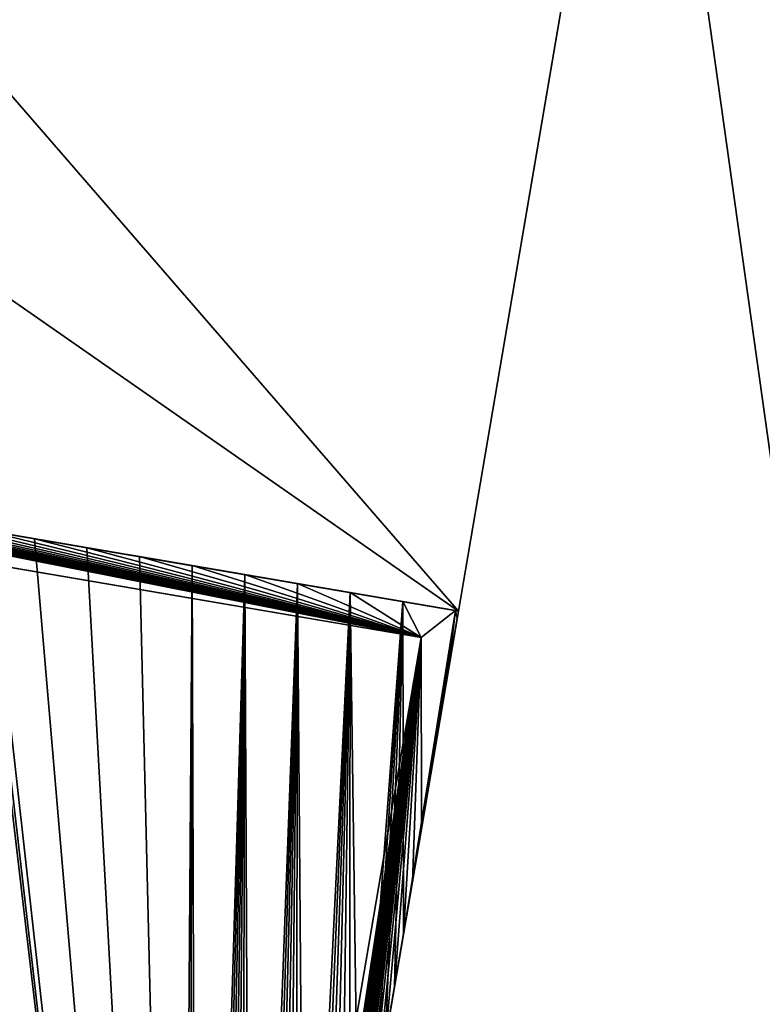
# Model space of a CAD drawing. Extents: x 22936 to 50368, y -4877 to 31080.
# Tile 518 of 601: x 49003 to 49462, y 4900 to 5509. Entities that reach past the tile are written whole.
import ezdxf

# ---------------------------------------------------------------- set-up
doc = ezdxf.new("R2010")
doc.units = 0
doc.layers.add('01_GROS_OEUVRE', color=251, linetype='CONTINUOUS')
doc.layers.add('08_AMENAGEMENTS_EXTERIEURS', color=253, linetype='CONTINUOUS')

# ---------------------------------------------------------------- blocks, each defined once
blk = doc.blocks.new('GROUPER_17')
at = {"layer": '08_AMENAGEMENTS_EXTERIEURS'}
blk.add_line((2395.68, 2513.93), (2680.87, 4187.05), dxfattribs=at)
mesh = blk.add_polyface(dxfattribs=at)
corners = [(16.45, 1860.4), (0, 1328), (0, 1844.55), (1795, 1328), (33.02, 1876.27), (49.71, 1892.12), (66.55, 1907.89), (83.55, 1923.55), (100.74, 1939.04), (118.11, 1954.33), (135.7, 1969.37), (153.53, 1984.11), (171.6, 1998.5), (189.93, 2012.5), (208.55, 2026.07), (227.46, 2039.16), (246.69, 2051.72), (266.25, 2063.72), (286.11, 2075.18), (306.26, 2086.08), (326.69, 2096.46), (347.37, 2106.3), (368.28, 2115.64), (389.4, 2124.46), (410.72, 2132.79), (432.21, 2140.64), (453.87, 2148), (475.66, 2154.9), (497.57, 2161.34), (519.59, 2167.33), (541.68, 2172.89), (563.84, 2178.01), (586.04, 2182.71), (608.27, 2187), (630.51, 2190.89), (652.73, 2194.39), (674.92, 2197.5), (697.06, 2200.25), (719.14, 2202.62), (741.15, 2204.62), (763.1, 2206.23), (785, 2207.43), (806.84, 2208.22), (828.63, 2208.57), (850.38, 2208.48), (872.08, 2207.93), (893.75, 2206.9), (915.39, 2205.39), (936.99, 2203.38), (958.57, 2200.86), (980.13, 2197.81), (1001.67, 2194.22), (1023.19, 2190.07), (1044.71, 2185.36), (1066.22, 2180.06), (1087.73, 2174.17), (1109.23, 2167.67), (1130.75, 2160.55), (1152.27, 2152.79), (1173.81, 2144.38), (1195.36, 2135.31), (1216.93, 2125.59), (1238.5, 2115.38), (1260.06, 2104.88), (1281.58, 2094.27), (1303.04, 2083.75), (1324.43, 2073.52), (1345.72, 2063.77), (1366.89, 2054.69), (1387.93, 2046.48), (1408.82, 2039.32), (1429.54, 2033.42), (1450.06, 2028.98), (1470.36, 2026.17), (1490.44, 2025.2), (1510.26, 2026.26), (1529.82, 2029.54), (1549.07, 2035.18), (1567.96, 2043.07), (1586.43, 2053.03), (1604.39, 2064.91), (1621.79, 2078.53), (1638.55, 2093.74), (1654.6, 2110.37), (1669.89, 2128.24), (1684.32, 2147.2), (1697.85, 2167.08), (1710.39, 2187.71), (1721.89, 2208.92), (1732.26, 2230.56), (1741.45, 2252.45), (1749.38, 2274.43), (1756.03, 2296.38), (1761.5, 2318.27), (1765.9, 2340.13), (1769.36, 2361.94), (1771.99, 2383.72), (1773.91, 2405.46), (1775.24, 2427.19), (1776.09, 2448.89), (1776.59, 2470.58), (1776.85, 2492.26), (1777, 2513.93), (2395.68, 2513.93), (1845, 75), (1845, 0), (1332.44, 6187.9), (953.84, 4324.79), (744.56, 6114.92), (1503.53, 4690.87), (1872.82, 4324.79), (2843.74, 4811.2), (2680.87, 4187.05), (193.79, -1456.02), (188.09, -1836.1), (174.84, -1645.82), (233.16, -2021.44), (244.41, -1272.11), (308.78, -2196.56), (325.25, -1099.34), (412.78, -2356.46), (434, -942.64), (3662.14, -2801.42), (567.57, -806.46), (722.14, -694.7), (893.31, -610.54), (1076.21, -556.38), (1155.38, -537.12), (1232.99, -512.33), (1308.66, -482.14), (1382.02, -446.69), (1452.7, -406.15), (1520.35, -360.74), (1584.63, -310.68), (1645.22, -256.21), (1701.82, -197.6), (1754.16, -135.16), (1801.96, -69.18), (1795, 75)]
mesh.append_faces([[corners[k] for k in face] for face in [(0, 1, 2), (106, 107, 108), (113, 114, 115)]], dxfattribs={"vtx0": -1})
mesh.append_faces([[corners[k] for k in face] for face in [(1, 0, 3), (104, 103, 105), (107, 109, 110), (110, 111, 112), (114, 113, 116), (116, 117, 118), (118, 119, 120), (120, 121, 122), (122, 112, 111)]], dxfattribs={"vtx0": -1, "vtx1": -1})
mesh.append_faces([[corners[k] for k in face] for face in [(3, 103, 104), (122, 105, 103)]], dxfattribs={"vtx0": -1, "vtx1": -1, "vtx2": -1})
mesh.append_faces([[corners[k] for k in face] for face in [(3, 0, 4), (3, 4, 5), (3, 5, 6), (3, 6, 7), (3, 7, 8), (3, 8, 9), (3, 9, 10), (3, 10, 11), (3, 11, 12), (3, 12, 13), (3, 13, 14), (3, 14, 15), (3, 15, 16), (3, 16, 17), (3, 17, 18), (3, 18, 19), (3, 19, 20), (3, 20, 21), (3, 21, 22), (3, 22, 23), (3, 23, 24), (3, 24, 25), (3, 25, 26), (3, 26, 27), (3, 27, 28), (3, 28, 29), (3, 29, 30), (3, 30, 31), (3, 31, 32), (3, 32, 33), (3, 33, 34), (3, 34, 35), (3, 35, 36), (3, 36, 37), (3, 37, 38), (3, 38, 39), (3, 39, 40), (3, 40, 41), (3, 41, 42), (3, 42, 43), (3, 43, 44), (3, 44, 45), (3, 45, 46), (3, 46, 47), (3, 47, 48), (3, 48, 49), (3, 49, 50), (3, 50, 51), (3, 51, 52), (3, 52, 53), (3, 53, 54), (3, 54, 55), (3, 55, 56), (3, 56, 57), (3, 57, 58), (3, 58, 59), (3, 59, 60), (3, 60, 61), (3, 61, 62), (3, 62, 63), (3, 63, 64), (3, 64, 65), (3, 65, 66), (3, 66, 67), (3, 67, 68), (3, 68, 69), (3, 69, 70), (3, 70, 71), (3, 71, 72), (3, 72, 73), (3, 73, 74), (3, 74, 75), (3, 75, 76), (3, 76, 77), (3, 77, 78), (3, 78, 79), (3, 79, 80), (3, 80, 81), (3, 81, 82), (3, 82, 83), (3, 83, 84), (3, 84, 85), (3, 85, 86), (3, 86, 87), (3, 87, 88), (3, 88, 89), (3, 89, 90), (3, 90, 91), (3, 91, 92), (3, 92, 93), (3, 93, 94), (3, 94, 95), (3, 95, 96), (3, 96, 97), (3, 97, 98), (3, 98, 99), (3, 99, 100), (3, 100, 101), (3, 101, 102), (3, 102, 103), (107, 106, 109), (110, 109, 111), (116, 113, 117), (118, 117, 119), (120, 119, 121), (122, 121, 123), (122, 123, 124), (122, 124, 125), (122, 125, 126), (122, 126, 127), (122, 127, 128), (122, 128, 129), (122, 129, 130), (122, 130, 131), (122, 131, 132), (122, 132, 133), (122, 133, 134), (122, 134, 135), (122, 135, 136), (122, 136, 137), (122, 137, 105), (122, 103, 112)]], dxfattribs={"vtx0": -1, "vtx2": -1})
mesh.append_faces([[corners[k] for k in face] for face in [(104, 138, 3)]], dxfattribs={"vtx2": -1})
blk = doc.blocks.new('GROUPER_122')
at = {"layer": '08_AMENAGEMENTS_EXTERIEURS'}
for p, q in [((7715.66, 663.64), (7602.54, 0)), ((7602.54, 0), (6819.83, 133.42))]:
    blk.add_line(p, q, dxfattribs=at)
mesh = blk.add_polyface(dxfattribs=at)
corners = [(4865.77, 2632.41), (4440.58, 2433.55), (4420.06, 2562.46), (4529.79, 1059.49), (4741, 1059.49), (5029.79, 1059.49), (4894.7, 2450.68), (5779.35, 2591.51), (6882.55, 501.38), (5029.79, 501.38), (5988.63, 801.38), (6907.61, 801.38), (7602.54, 0), (6819.83, 133.42), (7715.66, 663.64), (3404.37, 2268.59), (164, 668.17), (0, 1757.09), (2762.33, 1059.49)]
mesh.append_faces([[corners[k] for k in face] for face in [(0, 1, 2), (5, 8, 9), (8, 12, 13), (12, 11, 14), (15, 16, 17)]], dxfattribs={"vtx0": -1})
mesh.append_faces([[corners[k] for k in face] for face in [(3, 0, 4), (4, 0, 5), (10, 5, 7), (16, 15, 18), (18, 15, 3)]], dxfattribs={"vtx0": -1, "vtx1": -1})
mesh.append_faces([[corners[k] for k in face] for face in [(1, 0, 3), (8, 5, 10), (12, 8, 11)]], dxfattribs={"vtx0": -1, "vtx1": -1, "vtx2": -1})
mesh.append_faces([[corners[k] for k in face] for face in [(5, 0, 6), (5, 6, 7), (8, 10, 11), (3, 15, 1)]], dxfattribs={"vtx0": -1, "vtx2": -1})
blk = doc.blocks.new('GROUPER_6')
at = {"layer": '01_GROS_OEUVRE', "color": 7}
for p, q in [((6877.7, 1216.65, 640), (6134.42, 1343.35, 640)), ((6877.7, 1216.65, 610), (6134.42, 1343.35, 610)), ((6638.56, 1277.7, 640), (6606.03, 1283.25, 640)), ((6900.78, 1233.01), (6610.13, 1282.55)), ((6638.56, 1277.7, 290), (6638.56, 1277.7, 640)), ((6671.09, 1272.16, 640), (6638.56, 1277.7, 640)), ((6703.62, 1266.61, 640), (6671.09, 1272.16, 640)), ((6671.09, 1272.16, 290), (6671.09, 1272.16, 640)), ((6736.15, 1261.07, 640), (6703.62, 1266.61, 640)), ((6703.62, 1266.61, 290), (6703.62, 1266.61, 640)), ((6768.68, 1255.52, 640), (6736.15, 1261.07, 640)), ((6736.15, 1261.07, 290), (6736.15, 1261.07, 640)), ((6801.21, 1249.98, 640), (6768.68, 1255.52, 640)), ((6768.68, 1255.52, 290), (6768.68, 1255.52, 440)), ((6768.68, 1255.52, 440), (6768.68, 1255.52, 640)), ((6833.74, 1244.43, 640), (6801.21, 1249.98, 640)), ((6801.21, 1249.98, 290), (6801.21, 1249.98, 440)), ((6801.21, 1249.98, 440), (6801.21, 1249.98, 640)), ((6866.27, 1238.89, 640), (6833.74, 1244.43, 640)), ((6833.74, 1244.43, 290), (6833.74, 1244.43, 440)), ((6833.74, 1244.43, 440), (6833.74, 1244.43, 640)), ((6866.27, 1238.89, 290), (6866.27, 1238.89, 440)), ((6898.8, 1233.34, 640), (6866.27, 1238.89, 640)), ((6866.27, 1238.89, 440), (6866.27, 1238.89, 640)), ((6728.71, 223.53), (6900.78, 1233.01)), ((6900.78, 1233.01, 640), (6898.8, 1233.34, 640)), ((6898.8, 1233.34, 290), (6898.8, 1233.34, 440)), ((6898.8, 1233.34, 440), (6898.8, 1233.34, 640)), ((6899.97, 1228.29, 640), (6900.78, 1233.01, 640)), ((6900.78, 1233.01, 290), (6900.78, 1233.01, 640)), ((6900.78, 1233.01), (6900.78, 1233.01, 290)), ((6894.43, 1195.76, 640), (6899.97, 1228.29, 640)), ((6899.97, 1228.29, 290), (6899.97, 1228.29, 640)), ((6678.45, 47.72, 640), (6877.7, 1216.65, 640)), ((6678.45, 47.72, 610), (6877.7, 1216.65, 610)), ((6888.88, 1163.22, 640), (6894.43, 1195.76, 640)), ((6894.43, 1195.76, 290), (6894.43, 1195.76, 640)), ((6883.34, 1130.69, 640), (6888.88, 1163.22, 640)), ((6888.88, 1163.22, 290), (6888.88, 1163.22, 640)), ((6877.79, 1098.16, 640), (6883.34, 1130.69, 640)), ((6883.34, 1130.69, 290), (6883.34, 1130.69, 540)), ((6883.34, 1130.69, 540), (6883.34, 1130.69, 640)), ((6872.25, 1065.63, 640), (6877.79, 1098.16, 640)), ((6877.79, 1098.16, 290), (6877.79, 1098.16, 540)), ((6877.79, 1098.16, 540), (6877.79, 1098.16, 640)), ((6866.7, 1033.1, 640), (6872.25, 1065.63, 640)), ((6872.25, 1065.63, 290), (6872.25, 1065.63, 540)), ((6872.25, 1065.63, 540), (6872.25, 1065.63, 640)), ((6861.16, 1000.57, 640), (6866.7, 1033.1, 640)), ((6866.7, 1033.1, 290), (6866.7, 1033.1, 540)), ((6866.7, 1033.1, 540), (6866.7, 1033.1, 640)), ((6855.61, 968.04, 640), (6861.16, 1000.57, 640)), ((6861.16, 1000.57, 290), (6861.16, 1000.57, 540)), ((6861.16, 1000.57, 540), (6861.16, 1000.57, 640))]:
    blk.add_line(p, q, dxfattribs=at)
at = {"layer": '01_GROS_OEUVRE'}
for p, q in [((6606.03, 1283.25, 290), (6638.56, 1277.7, 290)), ((6638.56, 1277.7, 290), (6671.09, 1272.16, 290)), ((6671.09, 1272.16, 290), (6703.62, 1266.61, 290)), ((6703.62, 1266.61, 290), (6736.15, 1261.07, 290)), ((6736.15, 1261.07, 290), (6768.68, 1255.52, 290)), ((6768.68, 1255.52, 290), (6801.21, 1249.98, 290)), ((6768.68, 1255.52, 440), (6801.21, 1249.98, 440)), ((6801.21, 1249.98, 290), (6833.74, 1244.43, 290)), ((6801.21, 1249.98, 440), (6833.74, 1244.43, 440)), ((6833.74, 1244.43, 290), (6866.27, 1238.89, 290)), ((6833.74, 1244.43, 440), (6866.27, 1238.89, 440)), ((6866.27, 1238.89, 290), (6898.8, 1233.34, 290)), ((6866.27, 1238.89, 440), (6898.8, 1233.34, 440)), ((6898.8, 1233.34, 290), (6900.78, 1233.01, 290)), ((6899.97, 1228.29, 290), (6900.78, 1233.01, 290)), ((6894.43, 1195.76, 290), (6899.97, 1228.29, 290)), ((6877.7, 1216.65, 640), (6877.7, 1216.65, 610)), ((6888.88, 1163.22, 290), (6894.43, 1195.76, 290)), ((6883.34, 1130.69, 290), (6888.88, 1163.22, 290)), ((6877.79, 1098.16, 290), (6883.34, 1130.69, 290)), ((6877.79, 1098.16, 540), (6883.34, 1130.69, 540)), ((6872.25, 1065.63, 290), (6877.79, 1098.16, 290)), ((6872.25, 1065.63, 540), (6877.79, 1098.16, 540)), ((6866.7, 1033.1, 290), (6872.25, 1065.63, 290)), ((6866.7, 1033.1, 540), (6872.25, 1065.63, 540)), ((6861.16, 1000.57, 290), (6866.7, 1033.1, 290)), ((6861.16, 1000.57, 540), (6866.7, 1033.1, 540)), ((6855.61, 968.04, 290), (6861.16, 1000.57, 290))]:
    blk.add_line(p, q, dxfattribs=at)
at = {"layer": '01_GROS_OEUVRE', "color": 7}
mesh = blk.add_polyface(dxfattribs=at)
corners = [(4348.02, 1046.53), (4348.02, 690.53), (4328.02, 1046.53), (4328.02, 223.53), (4727.52, 223.53), (4727.52, 243.53), (5542.02, 690.53), (4864.52, 243.53), (6154.54, 1580.39), (5300.02, 1560.39), (5300.02, 1580.39), (5300.02, 1545.39), (5300.02, 843.53), (5542.02, 843.53), (5910.52, 243.53), (5910.52, 223.53), (6118.06, 1366.42), (6075.02, 243.53), (6147.84, 1361.35), (6144.48, 1341.63), (6502.68, 1300.86), (6499.32, 1281.15), (6348.94, 1327.07), (6728.71, 223.53), (6075.02, 223.53), (6345.58, 1307.35), (6606.77, 1262.83), (6610.13, 1282.55), (6900.78, 1233.01), (4864.52, 223.53)]
mesh.append_faces([[corners[k] for k in face] for face in [(8, 9, 10), (17, 23, 24), (23, 27, 28), (7, 15, 29)]], dxfattribs={"vtx0": -1, "color": 7})
mesh.append_faces([[corners[k] for k in face] for face in [(3, 1, 4), (4, 1, 5), (5, 6, 7), (9, 8, 11), (11, 8, 12), (12, 8, 13), (14, 16, 17)]], dxfattribs={"vtx0": -1, "vtx1": -1, "color": 7})
mesh.append_faces([[corners[k] for k in face] for face in [(13, 8, 14), (23, 17, 16), (23, 16, 19), (23, 22, 21), (15, 7, 6)]], dxfattribs={"vtx0": -1, "vtx1": -1, "vtx2": -1, "color": 7})
mesh.append_faces([[corners[k] for k in face] for face in [(1, 3, 2), (5, 1, 6), (13, 14, 15), (14, 8, 16), (23, 19, 25), (23, 25, 22), (23, 21, 26), (23, 26, 27), (15, 6, 13)]], dxfattribs={"vtx0": -1, "vtx2": -1, "color": 7})
mesh.append_faces([[corners[k] for k in face] for face in [(0, 1, 2), (18, 19, 16), (20, 21, 22)]], dxfattribs={"vtx1": -1, "color": 7})
mesh = blk.add_polyface(dxfattribs=at)
corners = [(6694.8, 24.65, 640), (5935.17, 174.42, 640), (5912.09, 158.06, 640), (6678.45, 47.72, 640), (6877.7, 1216.65, 640), (6700.35, 57.18, 640), (6705.89, 89.71, 640), (6711.44, 122.24, 640), (6716.98, 154.77, 640), (6722.53, 187.3, 640), (6728.07, 219.83, 640), (6733.62, 252.36, 640), (6739.17, 284.89, 640), (6744.71, 317.42, 640), (6750.26, 349.95, 640), (6755.8, 382.49, 640), (6761.35, 415.02, 640), (6766.89, 447.55, 640), (6772.44, 480.08, 640), (6777.98, 512.61, 640), (6783.53, 545.14, 640), (6789.07, 577.67, 640), (6794.62, 610.2, 640), (6800.16, 642.73, 640), (6805.71, 675.26, 640), (6811.25, 707.79, 640), (6816.8, 740.32, 640), (6822.34, 772.86, 640), (6827.89, 805.39, 640), (6833.43, 837.92, 640), (6838.98, 870.45, 640), (6844.52, 902.98, 640), (6850.07, 935.51, 640), (6855.61, 968.04, 640), (6861.16, 1000.57, 640), (6866.7, 1033.1, 640), (6872.25, 1065.63, 640), (6877.79, 1098.16, 640), (6089.87, 1201.02, 640), (6134.42, 1343.35, 640), (6118.06, 1366.42, 640), (6150.6, 1360.88, 640), (6183.13, 1355.33, 640), (6215.66, 1349.79, 640), (6248.19, 1344.24, 640), (6280.72, 1338.7, 640), (6313.25, 1333.15, 640), (6345.78, 1327.61, 640), (6378.31, 1322.06, 640), (6410.84, 1316.52, 640), (6443.37, 1310.97, 640), (6475.9, 1305.43, 640), (6508.43, 1299.88, 640), (6540.96, 1294.34, 640), (6573.5, 1288.79, 640), (6606.03, 1283.25, 640), (6638.56, 1277.7, 640), (6671.09, 1272.16, 640), (6703.62, 1266.61, 640), (6736.15, 1261.07, 640), (6768.68, 1255.52, 640), (6801.21, 1249.98, 640), (6833.74, 1244.43, 640), (6866.27, 1238.89, 640), (6898.8, 1233.34, 640), (6883.34, 1130.69, 640), (6888.88, 1163.22, 640), (6894.43, 1195.76, 640), (6899.97, 1228.29, 640), (6900.78, 1233.01, 640)]
mesh.append_faces([[corners[k] for k in face] for face in [(64, 68, 69)]], dxfattribs={"vtx0": -1, "color": 7})
mesh.append_faces([[corners[k] for k in face] for face in [(0, 1, 2), (1, 0, 3), (3, 0, 4), (38, 39, 40), (40, 39, 41), (41, 4, 42), (42, 4, 43), (43, 4, 44), (44, 4, 45), (45, 4, 46), (46, 4, 47), (47, 4, 48), (48, 4, 49), (49, 4, 50), (50, 4, 51), (51, 4, 52), (52, 4, 53), (53, 4, 54), (54, 4, 55), (55, 4, 56), (56, 4, 57), (57, 4, 58), (58, 4, 59), (59, 4, 60), (60, 4, 61), (61, 4, 62), (62, 4, 63), (63, 4, 64)]], dxfattribs={"vtx0": -1, "vtx1": -1, "color": 7})
mesh.append_faces([[corners[k] for k in face] for face in [(64, 4, 37)]], dxfattribs={"vtx0": -1, "vtx1": -1, "vtx2": -1, "color": 7})
mesh.append_faces([[corners[k] for k in face] for face in [(4, 0, 5), (4, 5, 6), (4, 6, 7), (4, 7, 8), (4, 8, 9), (4, 9, 10), (4, 10, 11), (4, 11, 12), (4, 12, 13), (4, 13, 14), (4, 14, 15), (4, 15, 16), (4, 16, 17), (4, 17, 18), (4, 18, 19), (4, 19, 20), (4, 20, 21), (4, 21, 22), (4, 22, 23), (4, 23, 24), (4, 24, 25), (4, 25, 26), (4, 26, 27), (4, 27, 28), (4, 28, 29), (4, 29, 30), (4, 30, 31), (4, 31, 32), (4, 32, 33), (4, 33, 34), (4, 34, 35), (4, 35, 36), (4, 36, 37), (1, 38, 2), (38, 1, 39), (41, 39, 4), (64, 37, 65), (64, 65, 66), (64, 66, 67), (64, 67, 68)]], dxfattribs={"vtx0": -1, "vtx2": -1, "color": 7})
at = {"layer": '01_GROS_OEUVRE'}
mesh = blk.add_polyface(dxfattribs=at)
corners = [(6118.06, 1366.42, 290), (6728.71, 223.53, 290), (5923.25, 223.53, 290), (6150.6, 1360.88, 290), (6183.13, 1355.33, 290), (6215.66, 1349.79, 290), (6248.19, 1344.24, 290), (6280.72, 1338.7, 290), (6313.25, 1333.15, 290), (6345.78, 1327.61, 290), (6378.31, 1322.06, 290), (6410.84, 1316.52, 290), (6443.37, 1310.97, 290), (6475.9, 1305.43, 290), (6508.43, 1299.88, 290), (6540.96, 1294.34, 290), (6573.5, 1288.79, 290), (6606.03, 1283.25, 290), (6638.56, 1277.7, 290), (6671.09, 1272.16, 290), (6703.62, 1266.61, 290), (6736.15, 1261.07, 290), (6733.62, 252.36, 290), (6739.17, 284.89, 290), (6768.68, 1255.52, 290), (6744.71, 317.42, 290), (6750.26, 349.95, 290), (6755.8, 382.49, 290), (6761.35, 415.02, 290), (6766.89, 447.55, 290), (6772.44, 480.08, 290), (6801.21, 1249.98, 290), (6777.98, 512.61, 290), (6783.53, 545.14, 290), (6789.07, 577.67, 290), (6794.62, 610.2, 290), (6800.16, 642.73, 290), (6805.71, 675.26, 290), (6833.74, 1244.43, 290), (6811.25, 707.79, 290), (6816.8, 740.32, 290), (6822.34, 772.86, 290), (6827.89, 805.39, 290), (6833.43, 837.92, 290), (6838.98, 870.45, 290), (6866.27, 1238.89, 290), (6844.52, 902.98, 290), (6850.07, 935.51, 290), (6855.61, 968.04, 290), (6861.16, 1000.57, 290), (6866.7, 1033.1, 290), (6898.8, 1233.34, 290), (6872.25, 1065.63, 290), (6877.79, 1098.16, 290), (6883.34, 1130.69, 290), (6888.88, 1163.22, 290), (6894.43, 1195.76, 290), (6899.97, 1228.29, 290), (6900.78, 1233.01, 290)]
mesh.append_faces([[corners[k] for k in face] for face in [(0, 1, 2), (57, 51, 58)]], dxfattribs={"vtx0": -1})
mesh.append_faces([[corners[k] for k in face] for face in [(1, 21, 22), (22, 21, 23), (23, 24, 25), (25, 24, 26), (26, 24, 27), (27, 24, 28), (28, 24, 29), (29, 24, 30), (30, 31, 32), (32, 31, 33), (33, 31, 34), (34, 31, 35), (35, 31, 36), (36, 31, 37), (37, 38, 39), (39, 38, 40), (40, 38, 41), (41, 38, 42), (42, 38, 43), (43, 38, 44), (44, 45, 46), (46, 45, 47), (47, 45, 48), (48, 45, 49), (49, 45, 50), (50, 51, 52), (52, 51, 53), (53, 51, 54), (54, 51, 55), (55, 51, 56), (56, 51, 57)]], dxfattribs={"vtx0": -1, "vtx1": -1})
mesh.append_faces([[corners[k] for k in face] for face in [(1, 0, 3), (1, 3, 4), (1, 4, 5), (1, 5, 6), (1, 6, 7), (1, 7, 8), (1, 8, 9), (1, 9, 10), (1, 10, 11), (1, 11, 12), (1, 12, 13), (1, 13, 14), (1, 14, 15), (1, 15, 16), (1, 16, 17), (1, 17, 18), (1, 18, 19), (1, 19, 20), (1, 20, 21), (23, 21, 24), (30, 24, 31), (37, 31, 38), (44, 38, 45), (50, 45, 51)]], dxfattribs={"vtx0": -1, "vtx2": -1})
at = {"layer": '01_GROS_OEUVRE', "color": 250}
mesh = blk.add_polyface(dxfattribs=at)
corners = [(6118.06, 1366.42, 290), (6147.84, 1361.35), (6118.06, 1366.42), (6147.84, 1361.35, 220), (6348.94, 1327.07, 220), (6610.13, 1282.55, 220), (6900.78, 1233.01), (6610.13, 1282.55), (6900.78, 1233.01, 290), (6150.6, 1360.88, 290), (6183.13, 1355.33, 290), (6215.66, 1349.79, 290), (6248.19, 1344.24, 290), (6280.72, 1338.7, 290), (6313.25, 1333.15, 290), (6345.78, 1327.61, 290), (6378.31, 1322.06, 290), (6410.84, 1316.52, 290), (6443.37, 1310.97, 290), (6475.9, 1305.43, 290), (6508.43, 1299.88, 290), (6540.96, 1294.34, 290), (6573.5, 1288.79, 290), (6606.03, 1283.25, 290), (6638.56, 1277.7, 290), (6671.09, 1272.16, 290), (6703.62, 1266.61, 290), (6736.15, 1261.07, 290), (6768.68, 1255.52, 290), (6801.21, 1249.98, 290), (6833.74, 1244.43, 290), (6866.27, 1238.89, 290), (6898.8, 1233.34, 290), (6502.68, 1300.86), (6348.94, 1327.07), (6502.68, 1300.86, 220)]
mesh.append_faces([[corners[k] for k in face] for face in [(0, 1, 2), (5, 6, 7), (8, 31, 32), (4, 33, 34)]], dxfattribs={"vtx0": -1, "color": 250})
mesh.append_faces([[corners[k] for k in face] for face in [(1, 0, 3), (3, 0, 4), (6, 5, 8), (33, 4, 35), (35, 4, 5)]], dxfattribs={"vtx0": -1, "vtx1": -1, "color": 250})
mesh.append_faces([[corners[k] for k in face] for face in [(4, 0, 5), (8, 5, 0)]], dxfattribs={"vtx0": -1, "vtx1": -1, "vtx2": -1, "color": 250})
mesh.append_faces([[corners[k] for k in face] for face in [(8, 0, 9), (8, 9, 10), (8, 10, 11), (8, 11, 12), (8, 12, 13), (8, 13, 14), (8, 14, 15), (8, 15, 16), (8, 16, 17), (8, 17, 18), (8, 18, 19), (8, 19, 20), (8, 20, 21), (8, 21, 22), (8, 22, 23), (8, 23, 24), (8, 24, 25), (8, 25, 26), (8, 26, 27), (8, 27, 28), (8, 28, 29), (8, 29, 30), (8, 30, 31)]], dxfattribs={"vtx0": -1, "vtx2": -1, "color": 250})
at = {"layer": '01_GROS_OEUVRE', "color": 253}
mesh = blk.add_polyface(dxfattribs=at)
corners = [(6678.45, 47.72, 610), (6134.42, 1343.35, 610), (5935.17, 174.42, 610), (6877.7, 1216.65, 610)]
mesh.append_faces([[corners[k] for k in face] for face in [(0, 1, 2), (1, 0, 3)]], dxfattribs={"vtx0": -1, "color": 253})
at = {"layer": '01_GROS_OEUVRE', "color": 7}
mesh = blk.add_polyface(dxfattribs=at)
corners = [(6877.7, 1216.65, 640), (6134.42, 1343.35, 610), (6877.7, 1216.65, 610), (6134.42, 1343.35, 640)]
mesh.append_faces([[corners[k] for k in face] for face in [(0, 1, 2), (1, 0, 3)]], dxfattribs={"vtx0": -1, "color": 7})
at = {"layer": '01_GROS_OEUVRE', "color": 253}
mesh = blk.add_polyface(dxfattribs=at)
corners = [(6606.03, 1283.25, 640), (6638.56, 1277.7, 290), (6606.03, 1283.25, 290), (6638.56, 1277.7, 640)]
mesh.append_faces([[corners[k] for k in face] for face in [(0, 1, 2), (1, 0, 3)]], dxfattribs={"vtx0": -1, "color": 253})
mesh = blk.add_polyface(dxfattribs=at)
corners = [(6638.56, 1277.7, 640), (6671.09, 1272.16, 290), (6638.56, 1277.7, 290), (6671.09, 1272.16, 640)]
mesh.append_faces([[corners[k] for k in face] for face in [(0, 1, 2), (1, 0, 3)]], dxfattribs={"vtx0": -1, "color": 253})
mesh = blk.add_polyface(dxfattribs=at)
corners = [(6671.09, 1272.16, 640), (6703.62, 1266.61, 290), (6671.09, 1272.16, 290), (6703.62, 1266.61, 640)]
mesh.append_faces([[corners[k] for k in face] for face in [(0, 1, 2), (1, 0, 3)]], dxfattribs={"vtx0": -1, "color": 253})
mesh = blk.add_polyface(dxfattribs=at)
corners = [(6703.62, 1266.61, 640), (6736.15, 1261.07, 290), (6703.62, 1266.61, 290), (6736.15, 1261.07, 640)]
mesh.append_faces([[corners[k] for k in face] for face in [(0, 1, 2), (1, 0, 3)]], dxfattribs={"vtx0": -1, "color": 253})
mesh = blk.add_polyface(dxfattribs=at)
corners = [(6736.15, 1261.07, 640), (6768.68, 1255.52, 290), (6736.15, 1261.07, 290), (6768.68, 1255.52, 440), (6768.68, 1255.52, 640)]
mesh.append_faces([[corners[k] for k in face] for face in [(0, 1, 2), (3, 0, 4)]], dxfattribs={"vtx0": -1, "color": 253})
mesh.append_faces([[corners[k] for k in face] for face in [(1, 0, 3)]], dxfattribs={"vtx0": -1, "vtx1": -1, "color": 253})
at = {"layer": '01_GROS_OEUVRE', "color": 251}
mesh = blk.add_polyface(dxfattribs=at)
corners = [(6768.68, 1255.52, 440), (6801.21, 1249.98, 290), (6768.68, 1255.52, 290), (6801.21, 1249.98, 440)]
mesh.append_faces([[corners[k] for k in face] for face in [(0, 1, 2), (1, 0, 3)]], dxfattribs={"vtx0": -1, "color": 251})
at = {"layer": '01_GROS_OEUVRE', "color": 253}
mesh = blk.add_polyface(dxfattribs=at)
corners = [(6768.68, 1255.52, 640), (6801.21, 1249.98, 440), (6768.68, 1255.52, 440), (6801.21, 1249.98, 640)]
mesh.append_faces([[corners[k] for k in face] for face in [(0, 1, 2), (1, 0, 3)]], dxfattribs={"vtx0": -1, "color": 253})
at = {"layer": '01_GROS_OEUVRE', "color": 251}
mesh = blk.add_polyface(dxfattribs=at)
corners = [(6801.21, 1249.98, 440), (6833.74, 1244.43, 290), (6801.21, 1249.98, 290), (6833.74, 1244.43, 440)]
mesh.append_faces([[corners[k] for k in face] for face in [(0, 1, 2), (1, 0, 3)]], dxfattribs={"vtx0": -1, "color": 251})
at = {"layer": '01_GROS_OEUVRE', "color": 253}
mesh = blk.add_polyface(dxfattribs=at)
corners = [(6801.21, 1249.98, 640), (6833.74, 1244.43, 440), (6801.21, 1249.98, 440), (6833.74, 1244.43, 640)]
mesh.append_faces([[corners[k] for k in face] for face in [(0, 1, 2), (1, 0, 3)]], dxfattribs={"vtx0": -1, "color": 253})
at = {"layer": '01_GROS_OEUVRE', "color": 251}
mesh = blk.add_polyface(dxfattribs=at)
corners = [(6833.74, 1244.43, 440), (6866.27, 1238.89, 290), (6833.74, 1244.43, 290), (6866.27, 1238.89, 440)]
mesh.append_faces([[corners[k] for k in face] for face in [(0, 1, 2), (1, 0, 3)]], dxfattribs={"vtx0": -1, "color": 251})
at = {"layer": '01_GROS_OEUVRE', "color": 253}
mesh = blk.add_polyface(dxfattribs=at)
corners = [(6833.74, 1244.43, 640), (6866.27, 1238.89, 440), (6833.74, 1244.43, 440), (6866.27, 1238.89, 640)]
mesh.append_faces([[corners[k] for k in face] for face in [(0, 1, 2), (1, 0, 3)]], dxfattribs={"vtx0": -1, "color": 253})
at = {"layer": '01_GROS_OEUVRE', "color": 251}
mesh = blk.add_polyface(dxfattribs=at)
corners = [(6866.27, 1238.89, 440), (6898.8, 1233.34, 290), (6866.27, 1238.89, 290), (6898.8, 1233.34, 440)]
mesh.append_faces([[corners[k] for k in face] for face in [(0, 1, 2), (1, 0, 3)]], dxfattribs={"vtx0": -1, "color": 251})
at = {"layer": '01_GROS_OEUVRE', "color": 253}
mesh = blk.add_polyface(dxfattribs=at)
corners = [(6866.27, 1238.89, 640), (6898.8, 1233.34, 440), (6866.27, 1238.89, 440), (6898.8, 1233.34, 640)]
mesh.append_faces([[corners[k] for k in face] for face in [(0, 1, 2), (1, 0, 3)]], dxfattribs={"vtx0": -1, "color": 253})
at = {"layer": '01_GROS_OEUVRE', "color": 250}
mesh = blk.add_polyface(dxfattribs=at)
corners = [(6900.78, 1233.01), (6728.71, 223.53, 290), (6728.71, 223.53), (6733.62, 252.36, 290), (6739.17, 284.89, 290), (6744.71, 317.42, 290), (6750.26, 349.95, 290), (6755.8, 382.49, 290), (6761.35, 415.02, 290), (6766.89, 447.55, 290), (6772.44, 480.08, 290), (6777.98, 512.61, 290), (6783.53, 545.14, 290), (6789.07, 577.67, 290), (6794.62, 610.2, 290), (6800.16, 642.73, 290), (6805.71, 675.26, 290), (6811.25, 707.79, 290), (6816.8, 740.32, 290), (6822.34, 772.86, 290), (6827.89, 805.39, 290), (6833.43, 837.92, 290), (6838.98, 870.45, 290), (6844.52, 902.98, 290), (6850.07, 935.51, 290), (6855.61, 968.04, 290), (6861.16, 1000.57, 290), (6866.7, 1033.1, 290), (6872.25, 1065.63, 290), (6877.79, 1098.16, 290), (6883.34, 1130.69, 290), (6888.88, 1163.22, 290), (6894.43, 1195.76, 290), (6899.97, 1228.29, 290), (6900.78, 1233.01, 290)]
mesh.append_faces([[corners[k] for k in face] for face in [(0, 1, 2), (33, 0, 34)]], dxfattribs={"vtx0": -1, "color": 250})
mesh.append_faces([[corners[k] for k in face] for face in [(1, 0, 3), (3, 0, 4), (4, 0, 5), (5, 0, 6), (6, 0, 7), (7, 0, 8), (8, 0, 9), (9, 0, 10), (10, 0, 11), (11, 0, 12), (12, 0, 13), (13, 0, 14), (14, 0, 15), (15, 0, 16), (16, 0, 17), (17, 0, 18), (18, 0, 19), (19, 0, 20), (20, 0, 21), (21, 0, 22), (22, 0, 23), (23, 0, 24), (24, 0, 25), (25, 0, 26), (26, 0, 27), (27, 0, 28), (28, 0, 29), (29, 0, 30), (30, 0, 31), (31, 0, 32), (32, 0, 33)]], dxfattribs={"vtx0": -1, "vtx1": -1, "color": 250})
at = {"layer": '01_GROS_OEUVRE', "color": 253}
mesh = blk.add_polyface(dxfattribs=at)
corners = [(6898.8, 1233.34, 440), (6900.78, 1233.01, 290), (6898.8, 1233.34, 290), (6900.78, 1233.01, 640), (6898.8, 1233.34, 640)]
mesh.append_faces([[corners[k] for k in face] for face in [(0, 1, 2), (3, 0, 4)]], dxfattribs={"vtx0": -1, "color": 253})
mesh.append_faces([[corners[k] for k in face] for face in [(1, 0, 3)]], dxfattribs={"vtx0": -1, "vtx1": -1, "color": 253})
mesh = blk.add_polyface(dxfattribs=at)
corners = [(6899.97, 1228.29, 290), (6900.78, 1233.01, 640), (6899.97, 1228.29, 640), (6900.78, 1233.01, 290)]
mesh.append_faces([[corners[k] for k in face] for face in [(0, 1, 2), (1, 0, 3)]], dxfattribs={"vtx0": -1, "color": 253})
mesh = blk.add_polyface(dxfattribs=at)
corners = [(6894.43, 1195.76, 290), (6899.97, 1228.29, 640), (6894.43, 1195.76, 640), (6899.97, 1228.29, 290)]
mesh.append_faces([[corners[k] for k in face] for face in [(0, 1, 2), (1, 0, 3)]], dxfattribs={"vtx0": -1, "color": 253})
at = {"layer": '01_GROS_OEUVRE', "color": 7}
mesh = blk.add_polyface(dxfattribs=at)
corners = [(6877.7, 1216.65, 640), (6678.45, 47.72, 610), (6678.45, 47.72, 640), (6877.7, 1216.65, 610)]
mesh.append_faces([[corners[k] for k in face] for face in [(0, 1, 2), (1, 0, 3)]], dxfattribs={"vtx0": -1, "color": 7})
at = {"layer": '01_GROS_OEUVRE', "color": 253}
mesh = blk.add_polyface(dxfattribs=at)
corners = [(6888.88, 1163.22, 290), (6894.43, 1195.76, 640), (6888.88, 1163.22, 640), (6894.43, 1195.76, 290)]
mesh.append_faces([[corners[k] for k in face] for face in [(0, 1, 2), (1, 0, 3)]], dxfattribs={"vtx0": -1, "color": 253})
mesh = blk.add_polyface(dxfattribs=at)
corners = [(6883.34, 1130.69, 540), (6888.88, 1163.22, 640), (6883.34, 1130.69, 640), (6883.34, 1130.69, 290), (6888.88, 1163.22, 290)]
mesh.append_faces([[corners[k] for k in face] for face in [(0, 1, 2), (1, 3, 4)]], dxfattribs={"vtx0": -1, "color": 253})
mesh.append_faces([[corners[k] for k in face] for face in [(1, 0, 3)]], dxfattribs={"vtx0": -1, "vtx2": -1, "color": 253})
mesh = blk.add_polyface(dxfattribs=at)
corners = [(6877.79, 1098.16, 540), (6883.34, 1130.69, 640), (6877.79, 1098.16, 640), (6883.34, 1130.69, 540)]
mesh.append_faces([[corners[k] for k in face] for face in [(0, 1, 2), (1, 0, 3)]], dxfattribs={"vtx0": -1, "color": 253})
at = {"layer": '01_GROS_OEUVRE', "color": 251}
mesh = blk.add_polyface(dxfattribs=at)
corners = [(6877.79, 1098.16, 290), (6883.34, 1130.69, 540), (6877.79, 1098.16, 540), (6883.34, 1130.69, 290)]
mesh.append_faces([[corners[k] for k in face] for face in [(0, 1, 2), (1, 0, 3)]], dxfattribs={"vtx0": -1, "color": 251})
at = {"layer": '01_GROS_OEUVRE', "color": 253}
mesh = blk.add_polyface(dxfattribs=at)
corners = [(6872.25, 1065.63, 540), (6877.79, 1098.16, 640), (6872.25, 1065.63, 640), (6877.79, 1098.16, 540)]
mesh.append_faces([[corners[k] for k in face] for face in [(0, 1, 2), (1, 0, 3)]], dxfattribs={"vtx0": -1, "color": 253})
at = {"layer": '01_GROS_OEUVRE', "color": 251}
mesh = blk.add_polyface(dxfattribs=at)
corners = [(6872.25, 1065.63, 290), (6877.79, 1098.16, 540), (6872.25, 1065.63, 540), (6877.79, 1098.16, 290)]
mesh.append_faces([[corners[k] for k in face] for face in [(0, 1, 2), (1, 0, 3)]], dxfattribs={"vtx0": -1, "color": 251})
at = {"layer": '01_GROS_OEUVRE', "color": 253}
mesh = blk.add_polyface(dxfattribs=at)
corners = [(6866.7, 1033.1, 540), (6872.25, 1065.63, 640), (6866.7, 1033.1, 640), (6872.25, 1065.63, 540)]
mesh.append_faces([[corners[k] for k in face] for face in [(0, 1, 2), (1, 0, 3)]], dxfattribs={"vtx0": -1, "color": 253})
at = {"layer": '01_GROS_OEUVRE', "color": 251}
mesh = blk.add_polyface(dxfattribs=at)
corners = [(6866.7, 1033.1, 290), (6872.25, 1065.63, 540), (6866.7, 1033.1, 540), (6872.25, 1065.63, 290)]
mesh.append_faces([[corners[k] for k in face] for face in [(0, 1, 2), (1, 0, 3)]], dxfattribs={"vtx0": -1, "color": 251})
at = {"layer": '01_GROS_OEUVRE', "color": 253}
mesh = blk.add_polyface(dxfattribs=at)
corners = [(6861.16, 1000.57, 540), (6866.7, 1033.1, 640), (6861.16, 1000.57, 640), (6866.7, 1033.1, 540)]
mesh.append_faces([[corners[k] for k in face] for face in [(0, 1, 2), (1, 0, 3)]], dxfattribs={"vtx0": -1, "color": 253})
at = {"layer": '01_GROS_OEUVRE', "color": 251}
mesh = blk.add_polyface(dxfattribs=at)
corners = [(6861.16, 1000.57, 290), (6866.7, 1033.1, 540), (6861.16, 1000.57, 540), (6866.7, 1033.1, 290)]
mesh.append_faces([[corners[k] for k in face] for face in [(0, 1, 2), (1, 0, 3)]], dxfattribs={"vtx0": -1, "color": 251})
at = {"layer": '01_GROS_OEUVRE', "color": 253}
mesh = blk.add_polyface(dxfattribs=at)
corners = [(6855.61, 968.04, 290), (6861.16, 1000.57, 640), (6855.61, 968.04, 640), (6861.16, 1000.57, 540), (6861.16, 1000.57, 290)]
mesh.append_faces([[corners[k] for k in face] for face in [(0, 1, 2), (3, 0, 4)]], dxfattribs={"vtx0": -1, "color": 253})
mesh.append_faces([[corners[k] for k in face] for face in [(1, 0, 3)]], dxfattribs={"vtx0": -1, "vtx1": -1, "color": 253})

msp = doc.modelspace()

# ---------------------------------------------------------------- block references
at = {"layer": '01_GROS_OEUVRE', "color": 251}
msp.add_blockref('GROUPER_6', (42373.17, 3910.33), dxfattribs=at)
at = {"layer": '08_AMENAGEMENTS_EXTERIEURS', "color": 54}
msp.add_blockref('GROUPER_17', (46706.19, 1619.93), dxfattribs=at)
at = {"layer": '08_AMENAGEMENTS_EXTERIEURS', "color": 9}
msp.add_blockref('GROUPER_122', (41671.41, 5143.34), dxfattribs=at)

doc.saveas('drawing.dxf')
